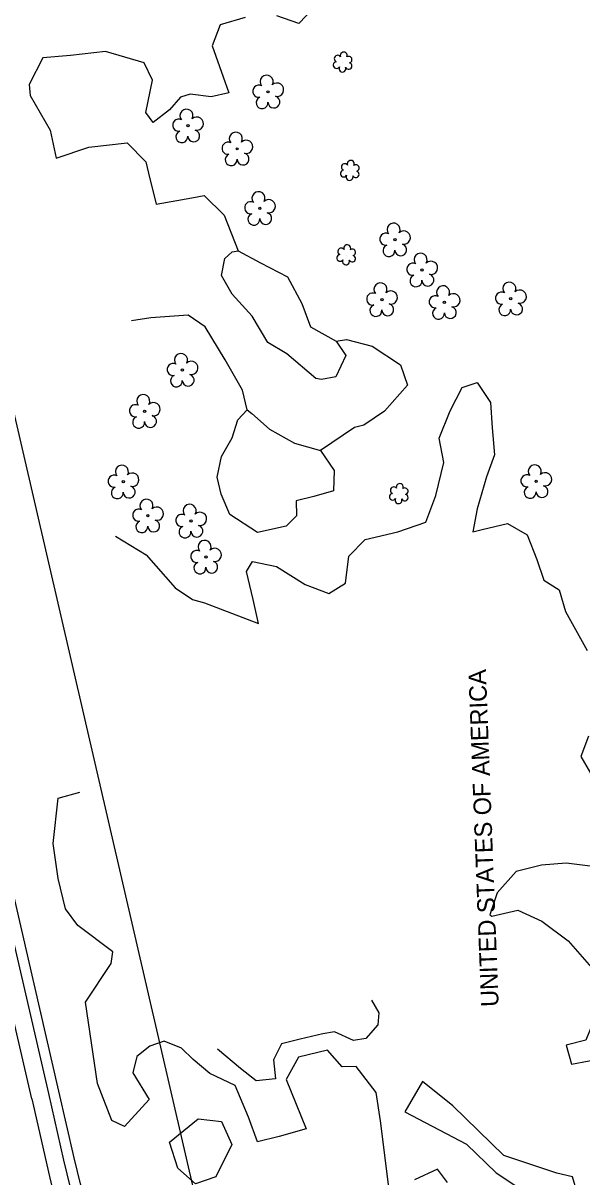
# Model space of a CAD drawing. Extents: x 3040896 to 3051146, y 687568 to 732976.
# Drawn here: x 3046466.2 to 3046625.3, y 710548 to 710876.7 of the extents above; entities that cross this region are included whole.
import ezdxf

# ---------------------------------------------------------------- set-up
doc = ezdxf.new("R2010")
doc.units = 0
for name, color, linetype in [('Exist Property Owner Text', 7, 'Continuous'), ('Exist Right of Way Line', 7, 'Continuous'), ('Exist Roads EOP', 7, 'Continuous'), ('Exist Roads EOT', 7, 'Continuous'), ('Exist Utilities Telephone UG FO', 7, 'Continuous'), ('Exist Vegetation Hedge Row', 7, 'Continuous'), ('Exist Vegetation Shrub CELL', 7, 'Continuous'), ('Exist Vegetation Tree CELL', 7, 'Continuous'), ('Exist Vegetation Woods Line', 7, 'Continuous')]:
    doc.layers.add(name, color=color, linetype=linetype)

msp = doc.modelspace()

# ---------------------------------------------------------------- linework, layer by layer
at = {"layer": 'Exist Right of Way Line'}
msp.add_line((3046814.98, 709246.88), (3045950.27, 712985.04), dxfattribs=at)
at = {"layer": 'Exist Roads EOP'}
for points in [[(3046473.53, 710571.76), (3046452.28, 710663.49), (3046431.6, 710753.45), (3046406.09, 710863.92), (3046381.92, 710969.08), (3046364.05, 711048.52)], [(3046590.75, 710063.11), (3046586.19, 710082.55), (3046579.98, 710109.15), (3046574.44, 710133.15), (3046569.01, 710156.91), (3046562.38, 710185.32), (3046555.79, 710213.89), (3046547.66, 710248.9), (3046541.54, 710275.83), (3046535.89, 710300.96), (3046530.3, 710324.89), (3046523.41, 710354.62), (3046517.12, 710382.56), (3046510.88, 710409.86), (3046504.44, 710437.4), (3046498.24, 710464.61), (3046491.95, 710492.04), (3046486.7, 710514.46), (3046481.61, 710537.2), (3046477.85, 710552.77), (3046473.53, 710571.76)]]:
    msp.add_lwpolyline(points, dxfattribs=at)
at = {"layer": 'Exist Roads EOT'}
for points in [[(3046468.72, 710570.26), (3046452.54, 710640.2), (3046440.13, 710694.83), (3046428.86, 710743.3), (3046415.38, 710802.75), (3046402.33, 710859.03), (3046391.71, 710904.72), (3046379.45, 710957.93), (3046366.28, 711015.26), (3046358.79, 711047.42)], [(3046468.72, 710570.26), (3046473.71, 710548.1), (3046480.22, 710520.79), (3046486.1, 710495.51), (3046491.88, 710469.88), (3046497.19, 710446.63), (3046502.29, 710424.74), (3046507.95, 710400.5), (3046513.56, 710376), (3046520.19, 710347.12), (3046526.73, 710318.6), (3046532.81, 710292.36), (3046537.43, 710272.32), (3046543.11, 710247.56), (3046548.55, 710223.63), (3046555.11, 710195.55), (3046560.22, 710173.18), (3046564.7, 710153.56), (3046569.08, 710134.64), (3046574.87, 710109.93), (3046580.44, 710086.02), (3046586.06, 710061.61)]]:
    msp.add_lwpolyline(points, dxfattribs=at)
at = {"layer": 'Exist Utilities Telephone UG FO'}
for points in [[(3046476.45, 710572.44), (3046455.2, 710664.16), (3046434.53, 710754.12), (3046409.01, 710864.6), (3046384.85, 710969.75), (3046366.97, 711049.18)], [(3046593.67, 710063.79), (3046589.11, 710083.24), (3046582.9, 710109.83), (3046577.37, 710133.82), (3046571.93, 710157.59), (3046565.3, 710186), (3046558.72, 710214.57), (3046550.59, 710249.58), (3046544.47, 710276.49), (3046538.81, 710301.63), (3046533.23, 710325.57), (3046526.34, 710355.29), (3046520.04, 710383.23), (3046513.8, 710410.53), (3046507.37, 710438.08), (3046501.16, 710465.28), (3046494.87, 710492.72), (3046489.62, 710515.13), (3046484.53, 710537.88), (3046480.77, 710553.46), (3046476.45, 710572.43)]]:
    msp.add_lwpolyline(points, dxfattribs=at)
at = {"layer": 'Exist Vegetation Hedge Row'}
for points in [[(3046550.95, 710883.16), (3046544.75, 710876.62), (3046538.49, 710878.8)], [(3046529.43, 710878.32), (3046522.35, 710876.22), (3046520.04, 710870.26), (3046523.23, 710861.39), (3046524.79, 710856.85), (3046519.74, 710855.67), (3046513.82, 710856.5), (3046511.03, 710855.65), (3046507.92, 710851.97), (3046503.23, 710848.4), (3046501.16, 710851.23), (3046503.03, 710860.4), (3046500.69, 710865.34), (3046489.67, 710868.57), (3046479.69, 710867.52), (3046471.89, 710866.81), (3046467.98, 710859.26), (3046468.29, 710856.09), (3046473.9, 710846.16), (3046475.68, 710838.23), (3046484.94, 710841.36), (3046495.84, 710842.63), (3046501.18, 710837.19), (3046501.95, 710833.98), (3046504.09, 710825.15)], [(3046504.09, 710825.15), (3046514.25, 710826.94), (3046517.8, 710827.55), (3046523.47, 710821.96), (3046527.48, 710811.86)], [(3046530.01, 710766.55), (3046528.66, 710772.17), (3046523.79, 710780.73), (3046518.07, 710790.18), (3046513.25, 710793.51), (3046502.59, 710792.74), (3046497.09, 710791.92)], [(3046555.34, 710786.05), (3046558.32, 710786.55), (3046565.65, 710784.67), (3046573.71, 710779.35), (3046575.68, 710773.55), (3046569.15, 710766.18), (3046563.26, 710762.16), (3046560.59, 710761.52), (3046550.86, 710754.94)], [(3046492.52, 710730.5), (3046501.24, 710725.25), (3046509.51, 710715.85), (3046514.46, 710712.51), (3046517.87, 710711.53), (3046533.27, 710705.64), (3046531.73, 710712.52), (3046529.81, 710720.45), (3046531.55, 710723.36), (3046538.33, 710721.91), (3046546.54, 710716.76), (3046553.25, 710714.23), (3046558.03, 710717.14), (3046558.93, 710724.86), (3046563.63, 710729.57), (3046572.91, 710731.81), (3046580.9, 710734.51), (3046583.75, 710742.15), (3046585.98, 710751.55), (3046584.69, 710758.46), (3046587.77, 710766.25), (3046591.19, 710772.86), (3046595.47, 710774.33), (3046599.34, 710768.59), (3046599.74, 710761.36)], [(3046599.74, 710761.36), (3046600.47, 710753.73), (3046598.17, 710747.41), (3046595.46, 710738.3), (3046594.3, 710731.82), (3046596.95, 710732.46), (3046604.11, 710734.12), (3046609.78, 710730.89), (3046612.48, 710723.94), (3046614.5, 710718.04), (3046618.85, 710715.26), (3046620.62, 710709.04), (3046626.82, 710697.93)], [(3046627.24, 710673.57), (3046624.99, 710667.82), (3046630.55, 710658.24)], [(3046487.46, 710574.59), (3046484.04, 710597.8), (3046491.34, 710608.81), (3046491.79, 710612.1), (3046481.81, 710619.64), (3046478.34, 710624.37), (3046476.26, 710632.98), (3046474.76, 710642.98), (3046476.18, 710655.93), (3046482.37, 710657.62)], [(3046627.72, 710636.55), (3046620.84, 710637.4), (3046613.8, 710636.8), (3046606.58, 710635.06), (3046601.18, 710628.91), (3046599.09, 710622.65), (3046599.72, 710622.25), (3046607.12, 710624.04), (3046613.92, 710620.88), (3046621.44, 710615.27), (3046629.37, 710606.15)], [(3046629.37, 710606.15), (3046631.18, 710598.62), (3046626.4, 710586.92), (3046620.87, 710585.57), (3046622.37, 710580.1), (3046632.4, 710582.01), (3046635.3, 710582.71), (3046640.97, 710575.61), (3046645.01, 710560.61), (3046648.24, 710555.34), (3046649.01, 710551.54), (3046651.17, 710540.94)], [(3046514.69, 710581.44), (3046511.33, 710584.64), (3046506.39, 710586.72), (3046502.27, 710585.25), (3046498.66, 710582.35), (3046497.44, 710577.67)], [(3046570.38, 710545.05), (3046568.02, 710564.01), (3046566.76, 710572.09), (3046561.05, 710579.51), (3046557.09, 710579.34), (3046552.91, 710584.11), (3046544.65, 710582.13), (3046541.15, 710575.8), (3046546.8, 710561.73), (3046539.13, 710559.55), (3046532.95, 710557.98), (3046530.45, 710565.04), (3046526.61, 710574.06), (3046519.37, 710577.48), (3046514.69, 710581.44)], [(3046497.44, 710577.67), (3046502.11, 710570.1), (3046495.07, 710562.39), (3046491.46, 710564.05), (3046487.46, 710574.59)], [(3046625.09, 710539.79), (3046622.69, 710548.02), (3046618.23, 710549.12), (3046603.1, 710554.15), (3046588.61, 710568.3), (3046579.93, 710575.23), (3046574.95, 710566.53), (3046592.5, 710557.38), (3046600.94, 710549.19), (3046606.19, 710545.69)], [(3046507.93, 710557.93), (3046516.07, 710564.52), (3046522.74, 710563.78), (3046525.64, 710557.26), (3046521.12, 710548.06), (3046515.35, 710546.08), (3046510.28, 710550.51), (3046507.93, 710557.93)], [(3046587.03, 710546.38), (3046584.24, 710550.24), (3046577.68, 710547.15)]]:
    msp.add_lwpolyline(points, dxfattribs=at)
at = {"layer": 'Exist Vegetation Shrub CELL'}
for p, q in [((3046557.28, 710865.43), (3046557.28, 710865.43)), ((3046559.3, 710834.55), (3046559.3, 710834.55)), ((3046558.29, 710810.51), (3046558.29, 710810.51)), ((3046573.25, 710742.48), (3046573.25, 710742.48))]:
    msp.add_line(p, q, dxfattribs=at)
for centre, radius, start, end in [((3046557.51, 710867.47), 0.99, 334.8391, 200.4717), ((3046555.48, 710864.73), 0.955, 95.1099, 327.9534), ((3046555.8, 710866.56), 0.968, 35.8908, 245.4216), ((3046558.92, 710864.5), 0.937, 204.9913, 73.4601), ((3046558.95, 710866.3), 0.929, 284.4567, 126.0861), ((3046557.15, 710863.75), 0.984, 151.2797, 21.387), ((3046557.5, 710833.85), 0.955, 95.1099, 327.9534), ((3046557.82, 710835.68), 0.968, 35.8908, 245.4216), ((3046559.53, 710836.59), 0.99, 334.8391, 200.4717), ((3046560.98, 710835.42), 0.929, 284.4567, 126.0861), ((3046559.18, 710832.87), 0.984, 151.2797, 21.387), ((3046560.94, 710833.62), 0.937, 204.9913, 73.4601), ((3046556.81, 710811.64), 0.968, 35.8908, 245.4216), ((3046558.52, 710812.55), 0.99, 334.8391, 200.4717), ((3046559.96, 710811.38), 0.929, 284.4567, 126.0861), ((3046556.49, 710809.81), 0.955, 95.1099, 327.9534), ((3046558.16, 710808.83), 0.984, 151.2797, 21.387), ((3046559.93, 710809.58), 0.937, 204.9913, 73.4601), ((3046571.45, 710741.78), 0.955, 95.1099, 327.9534), ((3046571.76, 710743.61), 0.968, 35.8908, 245.4216), ((3046573.48, 710744.52), 0.99, 334.8391, 200.4717), ((3046574.92, 710743.35), 0.929, 284.4567, 126.0861), ((3046573.12, 710740.8), 0.984, 151.2797, 21.387), ((3046574.88, 710741.55), 0.937, 204.9913, 73.4601)]:
    msp.add_arc(centre, radius, start, end, dxfattribs=at)
at = {"layer": 'Exist Vegetation Tree CELL'}
for p, q in [((3046535.96, 710857.13), (3046535.96, 710857.13)), ((3046513.14, 710847.46), (3046513.14, 710847.46)), ((3046527.18, 710840.88), (3046527.18, 710840.88)), ((3046533.63, 710823.95), (3046533.63, 710823.95)), ((3046572.08, 710815), (3046572.08, 710815)), ((3046579.79, 710806.4), (3046579.79, 710806.4)), ((3046568.37, 710797.95), (3046568.37, 710797.95)), ((3046586.18, 710797.14), (3046586.18, 710797.14)), ((3046605.06, 710798.18), (3046605.06, 710798.18)), ((3046511.57, 710777.87), (3046511.57, 710777.87)), ((3046500.82, 710766.13), (3046500.82, 710766.13)), ((3046494.76, 710746.03), (3046494.76, 710746.03)), ((3046612.3, 710746.14), (3046612.3, 710746.14)), ((3046501.74, 710736.35), (3046501.74, 710736.35)), ((3046514.03, 710734.89), (3046514.03, 710734.89)), ((3046518.27, 710724.62), (3046518.27, 710724.62))]:
    msp.add_line(p, q, dxfattribs=at)
for centre in [(3046535.96, 710857.13), (3046513.14, 710847.46), (3046527.18, 710840.88), (3046533.63, 710823.95), (3046572.08, 710815), (3046579.79, 710806.4), (3046605.06, 710798.18), (3046568.37, 710797.95), (3046586.18, 710797.14), (3046511.57, 710777.87), (3046500.82, 710766.13), (3046494.76, 710746.03), (3046612.3, 710746.14), (3046501.74, 710736.35), (3046514.03, 710734.89), (3046518.27, 710724.62)]:
    msp.add_circle(centre, 0.326, dxfattribs=at)
for centre, radius, start, end in [((3046535.57, 710860), 1.86, 330.1651, 219.7134), ((3046533.35, 710857.28), 1.73, 62.6636, 279.3457), ((3046538.51, 710857.72), 1.9, 257.1011, 134.1999), ((3046534.26, 710854.01), 1.69, 111.5671, 6.231), ((3046537.63, 710854.23), 1.7, 181.2822, 74.56), ((3046512.75, 710850.34), 1.86, 330.1651, 219.7134), ((3046510.53, 710847.62), 1.73, 62.6636, 279.3457), ((3046515.68, 710848.05), 1.9, 257.1011, 134.1999), ((3046511.43, 710844.34), 1.69, 111.5671, 6.231), ((3046514.81, 710844.56), 1.7, 181.2822, 74.56), ((3046526.79, 710843.75), 1.86, 330.1651, 219.7134), ((3046524.57, 710841.03), 1.73, 62.6636, 279.3457), ((3046529.72, 710841.47), 1.9, 257.1011, 134.1999), ((3046525.47, 710837.76), 1.69, 111.5671, 6.231), ((3046528.85, 710837.98), 1.7, 181.2822, 74.56), ((3046533.25, 710826.83), 1.86, 330.1651, 219.7134), ((3046531.03, 710824.11), 1.73, 62.6636, 279.3457), ((3046536.18, 710824.54), 1.9, 257.1011, 134.1999), ((3046531.93, 710820.83), 1.69, 111.5671, 6.231), ((3046535.31, 710821.05), 1.7, 181.2822, 74.56), ((3046571.7, 710817.88), 1.86, 330.1651, 219.7134), ((3046569.48, 710815.16), 1.73, 62.6636, 279.3457), ((3046574.63, 710815.59), 1.9, 257.1011, 134.1999), ((3046570.38, 710811.88), 1.69, 111.5671, 6.231), ((3046573.75, 710812.1), 1.7, 181.2822, 74.56), ((3046579.4, 710809.28), 1.86, 330.1651, 219.7134), ((3046582.34, 710806.99), 1.9, 257.1011, 134.1999), ((3046577.18, 710806.56), 1.73, 62.6636, 279.3457), ((3046581.46, 710803.5), 1.7, 181.2822, 74.56), ((3046567.98, 710800.82), 1.86, 330.1651, 219.7134), ((3046578.08, 710803.28), 1.69, 111.5671, 6.231), ((3046585.8, 710800.02), 1.86, 330.1651, 219.7134), ((3046604.67, 710801.06), 1.86, 330.1651, 219.7134), ((3046565.76, 710798.1), 1.73, 62.6636, 279.3457), ((3046570.92, 710798.54), 1.9, 257.1011, 134.1999), ((3046583.58, 710797.3), 1.73, 62.6636, 279.3457), ((3046588.73, 710797.73), 1.9, 257.1011, 134.1999), ((3046602.45, 710798.34), 1.73, 62.6636, 279.3457), ((3046607.61, 710798.77), 1.9, 257.1011, 134.1999), ((3046566.67, 710794.83), 1.69, 111.5671, 6.231), ((3046570.04, 710795.05), 1.7, 181.2822, 74.56), ((3046584.48, 710794.02), 1.69, 111.5671, 6.231), ((3046587.86, 710794.24), 1.7, 181.2822, 74.56), ((3046603.35, 710795.06), 1.69, 111.5671, 6.231), ((3046606.73, 710795.28), 1.7, 181.2822, 74.56), ((3046511.19, 710780.74), 1.86, 330.1651, 219.7134), ((3046508.96, 710778.02), 1.73, 62.6636, 279.3457), ((3046514.12, 710778.46), 1.9, 257.1011, 134.1999), ((3046509.87, 710774.75), 1.69, 111.5671, 6.231), ((3046513.24, 710774.97), 1.7, 181.2822, 74.56), ((3046500.44, 710769.01), 1.86, 330.1651, 219.7134), ((3046498.22, 710766.29), 1.73, 62.6636, 279.3457), ((3046503.37, 710766.72), 1.9, 257.1011, 134.1999), ((3046499.12, 710763.01), 1.69, 111.5671, 6.231), ((3046502.5, 710763.24), 1.7, 181.2822, 74.56), ((3046494.37, 710748.91), 1.86, 330.1651, 219.7134), ((3046611.91, 710749.01), 1.86, 330.1651, 219.7134), ((3046492.15, 710746.19), 1.73, 62.6636, 279.3457), ((3046497.3, 710746.62), 1.9, 257.1011, 134.1999), ((3046609.69, 710746.29), 1.73, 62.6636, 279.3457), ((3046614.85, 710746.73), 1.9, 257.1011, 134.1999), ((3046493.05, 710742.91), 1.69, 111.5671, 6.231), ((3046496.43, 710743.13), 1.7, 181.2822, 74.56), ((3046610.6, 710743.02), 1.69, 111.5671, 6.231), ((3046613.97, 710743.24), 1.7, 181.2822, 74.56), ((3046501.36, 710739.22), 1.86, 330.1651, 219.7134), ((3046513.64, 710737.76), 1.86, 330.1651, 219.7134), ((3046499.14, 710736.51), 1.73, 62.6636, 279.3457), ((3046504.29, 710736.94), 1.9, 257.1011, 134.1999), ((3046511.42, 710735.04), 1.73, 62.6636, 279.3457), ((3046516.57, 710735.48), 1.9, 257.1011, 134.1999), ((3046500.04, 710733.23), 1.69, 111.5671, 6.231), ((3046503.42, 710733.45), 1.7, 181.2822, 74.56), ((3046512.32, 710731.77), 1.69, 111.5671, 6.231), ((3046515.7, 710731.99), 1.7, 181.2822, 74.56), ((3046515.67, 710724.77), 1.73, 62.6636, 279.3457), ((3046517.89, 710727.49), 1.86, 330.1651, 219.7134), ((3046520.82, 710725.21), 1.9, 257.1011, 134.1999), ((3046516.57, 710721.5), 1.69, 111.5671, 6.231), ((3046519.95, 710721.72), 1.7, 181.2822, 74.56)]:
    msp.add_arc(centre, radius, start, end, dxfattribs=at)
at = {"layer": 'Exist Vegetation Woods Line'}
for points in [[(3046527.48, 710811.86), (3046533.79, 710808.44), (3046541.55, 710804.4), (3046545.6, 710796.79), (3046548.1, 710790.2), (3046555.34, 710786.05), (3046558.08, 710781.98), (3046555.27, 710775.92), (3046551.17, 710775.16), (3046549.6, 710775.47), (3046541.31, 710782.46), (3046535.88, 710785.76), (3046531.47, 710793.21), (3046525.77, 710799.49), (3046522.7, 710804.79), (3046523.67, 710809.62), (3046525.77, 710811.59), (3046527.48, 710811.86)], [(3046525.75, 710758.6), (3046527.38, 710763.71), (3046530.01, 710766.55), (3046531.4, 710765.52), (3046536.36, 710761.03), (3046543.5, 710757.05), (3046550.86, 710754.94), (3046554.75, 710749.27), (3046554.64, 710743.42), (3046549, 710741.8), (3046544, 710740.59), (3046544.04, 710736.34), (3046541.14, 710733.42), (3046532.97, 710731.63), (3046525.08, 710736.76), (3046522.65, 710742.49), (3046521.44, 710747.39), (3046522.72, 710753.28), (3046525.75, 710758.6)], [(3046565.38, 710598.32), (3046567.47, 710594.74), (3046567.18, 710591.34), (3046563.78, 710587.41), (3046560.29, 710586.88), (3046554.85, 710589.37), (3046551.55, 710588.8), (3046545.12, 710587.24), (3046539.8, 710585.95), (3046537.54, 710581.39), (3046538.1, 710575.91), (3046532.59, 710575.4), (3046528.1, 710578.94), (3046521.57, 710584.37)]]:
    msp.add_lwpolyline(points, dxfattribs=at)

# ---------------------------------------------------------------- texts
at = {"layer": 'Exist Property Owner Text'}
msp.add_text(' UNITED STATES OF AMERICA', height=5.0005, rotation=92.18, dxfattribs=at).set_placement((3046601.71, 710594.69))

doc.saveas('drawing.dxf')
